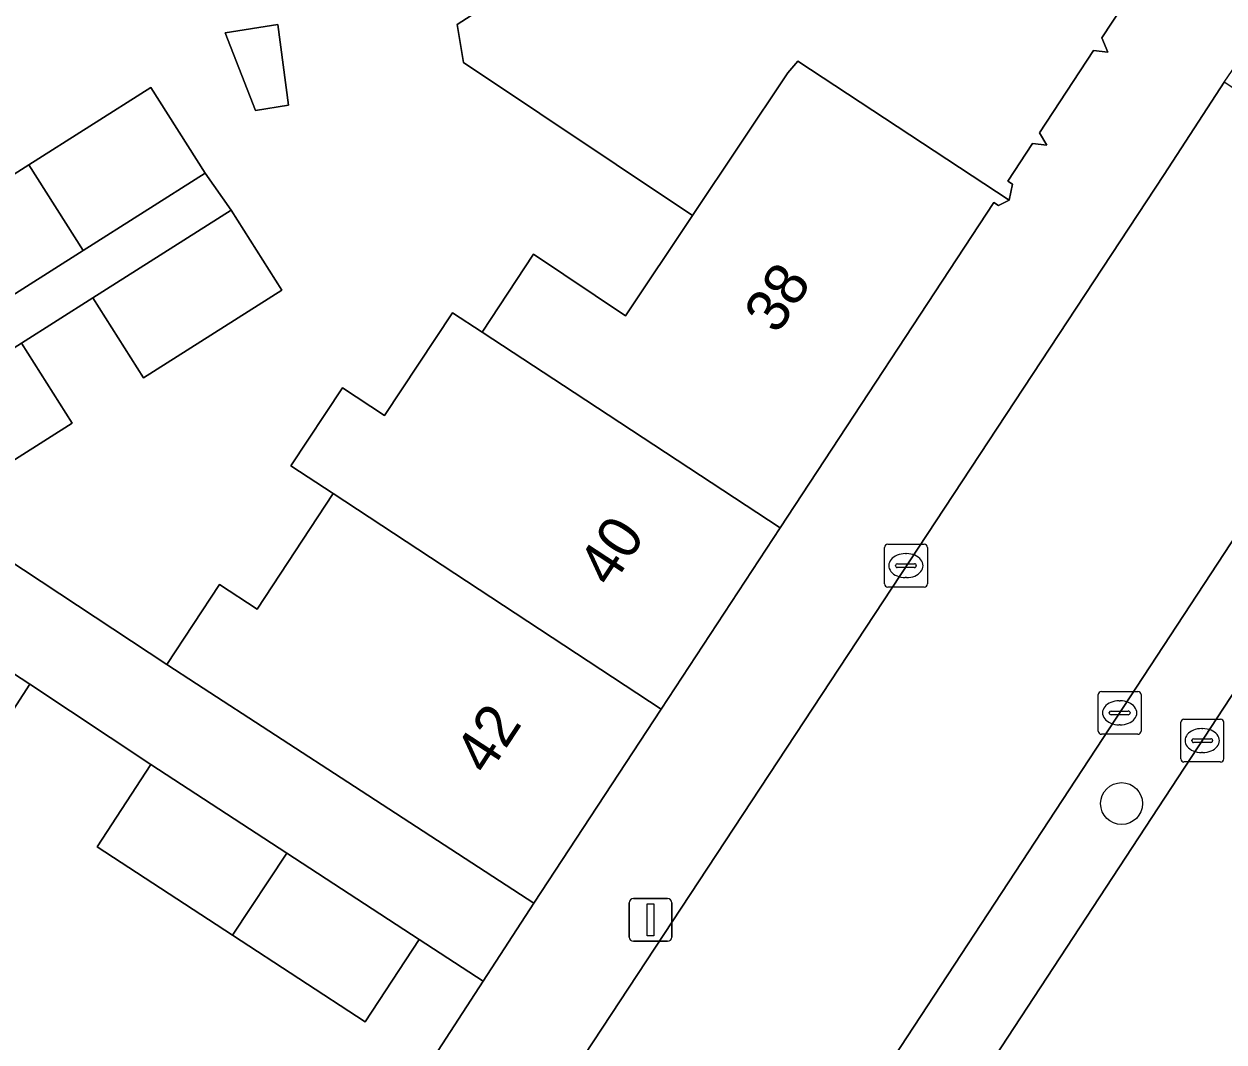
# Model space of a CAD drawing. Extents: x 159279 to 160377, y 384531 to 385888.
# Drawn here: x 160025.9 to 160053.92, y 384898.33 to 384922.1 of the extents above; entities that cross this region are included whole.
import ezdxf

# ---------------------------------------------------------------- set-up
doc = ezdxf.new("R2010")
doc.units = 0
for name, color, linetype in [('IMGEO_Berm_groen', 7, 'Continuous'), ('IMGEO_Boom', 7, 'Continuous'), ('IMGEO_Erf', 7, 'Continuous'), ('IMGEO_Kolk', 7, 'Continuous'), ('IMGEO_Lichtmast', 7, 'Continuous'), ('IMGEO_Muur', 7, 'Continuous'), ('IMGEO_Pand', 7, 'Continuous'), ('IMGEO_Pand_nummerreeks', 7, 'Continuous'), ('IMGEO_Rijbaan_lokaal_open', 7, 'Continuous'), ('IMGEO_Voetpad_open', 7, 'Continuous')]:
    doc.layers.add(name, color=color, linetype=linetype)

msp = doc.modelspace()

# ---------------------------------------------------------------- linework, layer by layer
at = {"layer": 'IMGEO_Berm_groen'}
msp.add_lwpolyline([(160074.375, 384942.449), (160074.051, 384941.926), (160071.035, 384936.768), (160068.857, 384932.253), (160060.426, 384919.642), (160058.972, 384917.426), (160040.692, 384889.567), (160032.195, 384876.49), (160031.465, 384875.373), (160031.121, 384874.854), (160032.691, 384873.812), (160033.029, 384874.339), (160042.448, 384888.643), (160062.033, 384918.512)], dxfattribs=at)
at = {"layer": 'IMGEO_Boom'}
msp.add_circle((160051.532, 384903.902), 0.489, dxfattribs=at)
at = {"layer": 'IMGEO_Erf'}
for points in [[(160022.616, 384916.659), (160026.013, 384918.814), (160028.864, 384920.622), (160030.133, 384918.622), (160030.738, 384917.756), (160031.923, 384915.888), (160028.69, 384913.837), (160027.505, 384915.705), (160025.839, 384914.648), (160027.023, 384912.78), (160023.797, 384910.733), (160029.236, 384907.147), (160030.469, 384909.019), (160031.345, 384908.441), (160033.122, 384911.138), (160032.135, 384911.787), (160033.337, 384913.611), (160034.323, 384912.961), (160035.905, 384915.362), (160036.601, 384914.905), (160037.797, 384916.726), (160039.947, 384915.29), (160041.511, 384917.632), (160036.167, 384921.202), (160036.017, 384922.087), (160037.107, 384922.802)], [(160025.302, 384892.557), (160027.536, 384891.08), (160028.939, 384893.201), (160031.341, 384891.612), (160036.624, 384899.751), (160035.129, 384900.727), (160033.872, 384898.802), (160030.772, 384900.825), (160027.609, 384902.89), (160028.866, 384904.816), (160026.04, 384906.686), (160024.783, 384904.761)]]:
    msp.add_lwpolyline(points, dxfattribs=at)
msp.add_lwpolyline([(160030.601, 384921.898), (160031.832, 384922.087), (160032.081, 384920.203), (160031.308, 384920.085)], close=True, dxfattribs=at)
at = {"layer": 'IMGEO_Kolk'}
for p, q in [((160045.996, 384909.031), (160045.996, 384909.883)), ((160046.071, 384909.957), (160046.923, 384909.957)), ((160046.997, 384909.883), (160046.997, 384909.031)), ((160046.298, 384909.5), (160046.696, 384909.5)), ((160046.484, 384909.737), (160046.509, 384909.737)), ((160046.255, 384909.451), (160046.255, 384909.463)), ((160046.693, 384909.414), (160046.295, 384909.414)), ((160046.739, 384909.463), (160046.739, 384909.451)), ((160046.923, 384908.957), (160046.071, 384908.957)), ((160046.507, 384909.177), (160046.482, 384909.177)), ((160050.987, 384905.593), (160050.987, 384906.445)), ((160051.062, 384906.519), (160051.914, 384906.519)), ((160051.988, 384906.445), (160051.988, 384905.593)), ((160051.475, 384906.299), (160051.5, 384906.299)), ((160051.246, 384906.013), (160051.246, 384906.025)), ((160051.684, 384905.976), (160051.286, 384905.976)), ((160051.289, 384906.062), (160051.687, 384906.062)), ((160051.73, 384906.025), (160051.73, 384906.013)), ((160052.99, 384905.872), (160053.842, 384905.872)), ((160051.498, 384905.739), (160051.473, 384905.739)), ((160052.915, 384904.946), (160052.915, 384905.798)), ((160053.403, 384905.652), (160053.428, 384905.652)), ((160053.916, 384905.798), (160053.916, 384904.946)), ((160051.914, 384905.519), (160051.062, 384905.519)), ((160053.174, 384905.366), (160053.174, 384905.378)), ((160053.612, 384905.329), (160053.214, 384905.329)), ((160053.217, 384905.415), (160053.615, 384905.415)), ((160053.658, 384905.378), (160053.658, 384905.366)), ((160053.426, 384905.092), (160053.401, 384905.092)), ((160053.842, 384904.872), (160052.99, 384904.872))]:
    msp.add_line(p, q, dxfattribs=at)
for points in [[(160045.996, 384909.031), (160045.996, 384909.883)], [(160046.071, 384909.957), (160046.923, 384909.957)], [(160046.997, 384909.883), (160046.997, 384909.031)], [(160046.923, 384908.957), (160046.071, 384908.957)], [(160050.987, 384905.593), (160050.987, 384906.445)], [(160051.062, 384906.519), (160051.914, 384906.519)], [(160051.988, 384906.445), (160051.988, 384905.593)], [(160052.99, 384905.872), (160053.842, 384905.872)], [(160052.915, 384904.946), (160052.915, 384905.798)], [(160053.916, 384905.798), (160053.916, 384904.946)], [(160051.914, 384905.519), (160051.062, 384905.519)], [(160053.842, 384904.872), (160052.99, 384904.872)]]:
    msp.add_lwpolyline(points, dxfattribs=at)
for centre, radius, start, end in [((160046.073, 384909.881), 0.0765, 91.552, 178.448), ((160046.073, 384909.881), 0.0765, 91.552, 178.448), ((160046.921, 384909.881), 0.0765, 1.552, 88.448), ((160046.921, 384909.881), 0.0765, 1.552, 88.448), ((160046.295, 384909.46), 0.0403, 85.8775, 175.7526), ((160046.7, 384909.462), 0.0386, 1.7309, 96.639), ((160046.292, 384909.45), 0.0366, 178.938, 274.7102), ((160046.696, 384909.457), 0.043, 264.8664, 352.4533), ((160046.073, 384909.033), 0.0765, 181.552, 268.448), ((160046.073, 384909.033), 0.0765, 181.552, 268.448), ((160046.921, 384909.033), 0.0765, 271.552, 358.448), ((160046.921, 384909.033), 0.0765, 271.552, 358.448), ((160051.064, 384906.443), 0.0765, 91.552, 178.448), ((160051.064, 384906.443), 0.0765, 91.552, 178.448), ((160051.912, 384906.443), 0.0765, 1.552, 88.448), ((160051.912, 384906.443), 0.0765, 1.552, 88.448), ((160051.286, 384906.022), 0.0403, 85.8775, 175.7526), ((160051.283, 384906.012), 0.0366, 178.938, 274.7102), ((160051.687, 384906.019), 0.043, 264.8664, 352.4533), ((160051.691, 384906.024), 0.0386, 1.7309, 96.639), ((160052.992, 384905.796), 0.0765, 91.552, 178.448), ((160052.992, 384905.796), 0.0765, 91.552, 178.448), ((160053.84, 384905.796), 0.0765, 1.552, 88.448), ((160053.84, 384905.796), 0.0765, 1.552, 88.448), ((160051.064, 384905.595), 0.0765, 181.552, 268.448), ((160051.064, 384905.595), 0.0765, 181.552, 268.448), ((160051.912, 384905.595), 0.0765, 271.552, 358.448), ((160051.912, 384905.595), 0.0765, 271.552, 358.448), ((160053.214, 384905.375), 0.0403, 85.8775, 175.7526), ((160053.211, 384905.365), 0.0366, 178.938, 274.7102), ((160053.615, 384905.372), 0.043, 264.8664, 352.4533), ((160053.619, 384905.377), 0.0386, 1.7309, 96.639), ((160052.992, 384904.948), 0.0765, 181.552, 268.448), ((160052.992, 384904.948), 0.0765, 181.552, 268.448), ((160053.84, 384904.948), 0.0765, 271.552, 358.448), ((160053.84, 384904.948), 0.0765, 271.552, 358.448)]:
    msp.add_arc(centre, radius, start, end, dxfattribs=at)
for centre, major_axis, ratio, start_param, end_param in [((160046.483, 384909.457), (-0.387, 0.002), 0.722429, 4.712389, 7.853982), ((160046.508, 384909.457), (-0.39, 0.002), 0.717154, 1.570796, 4.712389), ((160051.474, 384906.019), (-0.387, 0.002), 0.722429, 4.712389, 7.853982), ((160051.499, 384906.019), (-0.39, 0.002), 0.717154, 1.570796, 4.712389), ((160053.402, 384905.372), (-0.387, 0.002), 0.722429, 4.712389, 7.853982), ((160053.427, 384905.372), (-0.39, 0.002), 0.717154, 1.570796, 4.712389)]:
    msp.add_ellipse(centre, major_axis=major_axis, ratio=ratio, start_param=start_param, end_param=end_param, dxfattribs=at)
at = {"layer": 'IMGEO_Lichtmast'}
for p, q in [((160040.137, 384901.685), (160040.927, 384901.685)), ((160040.927, 384901.685), (160040.137, 384901.685)), ((160040.037, 384900.785), (160040.037, 384901.585)), ((160040.037, 384901.585), (160040.037, 384900.785)), ((160041.027, 384901.585), (160041.027, 384900.785)), ((160041.027, 384900.785), (160041.027, 384901.585)), ((160040.927, 384900.685), (160040.137, 384900.685)), ((160040.137, 384900.685), (160040.927, 384900.685))]:
    msp.add_line(p, q, dxfattribs=at)
msp.add_lwpolyline([(160040.457, 384901.56), (160040.607, 384901.56), (160040.607, 384900.81), (160040.457, 384900.81), (160040.457, 384901.56)], dxfattribs=at)
for centre, start, end in [((160040.137, 384901.585), 90, 180), ((160040.137, 384901.585), 90, 180), ((160040.927, 384901.585), 0, 90), ((160040.927, 384901.585), 360, 90), ((160040.137, 384900.785), 180, 270), ((160040.137, 384900.785), 180, 270), ((160040.927, 384900.785), 270, 0), ((160040.927, 384900.785), 270, 0)]:
    msp.add_arc(centre, 0.1, start, end, dxfattribs=at)
at = {"layer": 'IMGEO_Muur'}
msp.add_lwpolyline([(160036.624, 384899.751), (160031.341, 384891.612)], dxfattribs=at)
at = {"layer": 'IMGEO_Pand'}
msp.add_lwpolyline([(160037.107, 384922.802), (160036.017, 384922.087), (160036.167, 384921.202), (160041.511, 384917.632), (160043.735, 384920.962), (160043.971, 384921.234), (160048.908, 384917.992), (160048.986, 384918.365), (160048.877, 384918.436), (160049.453, 384919.313), (160049.787, 384919.275), (160049.617, 384919.564), (160050.88, 384921.487), (160051.214, 384921.448), (160051.072, 384921.779), (160052.307, 384923.66)], dxfattribs=at)
for points in [[(160030.601, 384921.898), (160031.308, 384920.085), (160032.081, 384920.203), (160031.832, 384922.087)], [(160048.547, 384917.935), (160048.657, 384917.863), (160048.908, 384917.992), (160043.971, 384921.234), (160043.735, 384920.962), (160041.511, 384917.632), (160039.947, 384915.29), (160037.797, 384916.726), (160036.601, 384914.905), (160038.748, 384913.495), (160043.559, 384910.336)], [(160026.013, 384918.814), (160027.282, 384916.814), (160030.133, 384918.622), (160028.864, 384920.622)], [(160026.013, 384918.814), (160022.616, 384916.659), (160023.884, 384914.659), (160027.282, 384916.814)], [(160030.738, 384917.756), (160027.505, 384915.705), (160028.69, 384913.837), (160031.923, 384915.888)], [(160038.748, 384913.495), (160036.601, 384914.905), (160035.905, 384915.362), (160034.323, 384912.961), (160033.337, 384913.611), (160032.135, 384911.787), (160033.122, 384911.138), (160040.782, 384906.106), (160043.559, 384910.336)], [(160025.839, 384914.648), (160022.611, 384912.601), (160023.797, 384910.733), (160027.023, 384912.78)], [(160040.782, 384906.106), (160033.122, 384911.138), (160031.345, 384908.441), (160030.469, 384909.019), (160029.236, 384907.147), (160029.928, 384906.697), (160033.616, 384904.299), (160037.807, 384901.574)], [(160024.783, 384904.761), (160026.04, 384906.686), (160022.943, 384908.708), (160021.676, 384906.789)], [(160032.041, 384902.743), (160028.866, 384904.816), (160027.609, 384902.89), (160030.772, 384900.825)], [(160030.772, 384900.825), (160033.872, 384898.802), (160035.129, 384900.727), (160032.041, 384902.743)]]:
    msp.add_lwpolyline(points, close=True, dxfattribs=at)
at = {"layer": 'IMGEO_Rijbaan_lokaal_open'}
for points in [[(160053.932, 384920.744), (160052.53, 384918.588), (160026.28, 384878.723), (160031.465, 384875.373), (160032.195, 384876.49), (160040.692, 384889.567), (160058.972, 384917.426)], [(160038.084, 384870.979), (160039.06, 384872.431), (160051.184, 384891.006), (160067.042, 384915.232), (160062.033, 384918.512), (160042.448, 384888.643), (160033.029, 384874.339)]]:
    msp.add_lwpolyline(points, close=True, dxfattribs=at)
at = {"layer": 'IMGEO_Voetpad_open'}
for points in [[(160052.307, 384923.66), (160051.072, 384921.779), (160051.214, 384921.448), (160050.88, 384921.487), (160049.617, 384919.564), (160049.787, 384919.275), (160049.453, 384919.313), (160048.877, 384918.436), (160048.986, 384918.365), (160048.908, 384917.992), (160048.657, 384917.863), (160048.547, 384917.935), (160043.559, 384910.336), (160040.782, 384906.106), (160037.807, 384901.574), (160036.624, 384899.751), (160031.341, 384891.612), (160025.47, 384882.738)], [(160025.789, 384877.982), (160025.923, 384878.167), (160026.011, 384878.306), (160026.118, 384878.477), (160026.28, 384878.723), (160052.53, 384918.588), (160053.932, 384920.744), (160055.142, 384922.514)]]:
    msp.add_lwpolyline(points, dxfattribs=at)
msp.add_lwpolyline([(160029.928, 384906.697), (160029.236, 384907.147), (160023.797, 384910.733), (160022.611, 384912.601), (160025.839, 384914.648), (160027.505, 384915.705), (160030.738, 384917.756), (160030.133, 384918.622), (160027.282, 384916.814), (160023.884, 384914.659), (160019.696, 384912.125), (160017.203, 384913.752), (160016.311, 384912.378), (160019.155, 384910.521), (160019.457, 384910.984), (160019.777, 384910.775), (160022.943, 384908.708), (160026.04, 384906.686), (160028.866, 384904.816), (160032.041, 384902.743), (160035.129, 384900.727), (160036.624, 384899.751), (160037.807, 384901.574), (160033.616, 384904.299)], close=True, dxfattribs=at)

# ---------------------------------------------------------------- texts
at = {"layer": 'IMGEO_Pand_nummerreeks'}
for s, rotation, p in [('38', 56.7114, (160043.494, 384914.83)), ('40', 56.7171, (160039.611, 384908.916)), ('42', 56.7286, (160036.732, 384904.529))]:
    msp.add_text(s, height=1, rotation=rotation, dxfattribs=at).set_placement(p)

doc.saveas('drawing.dxf')
